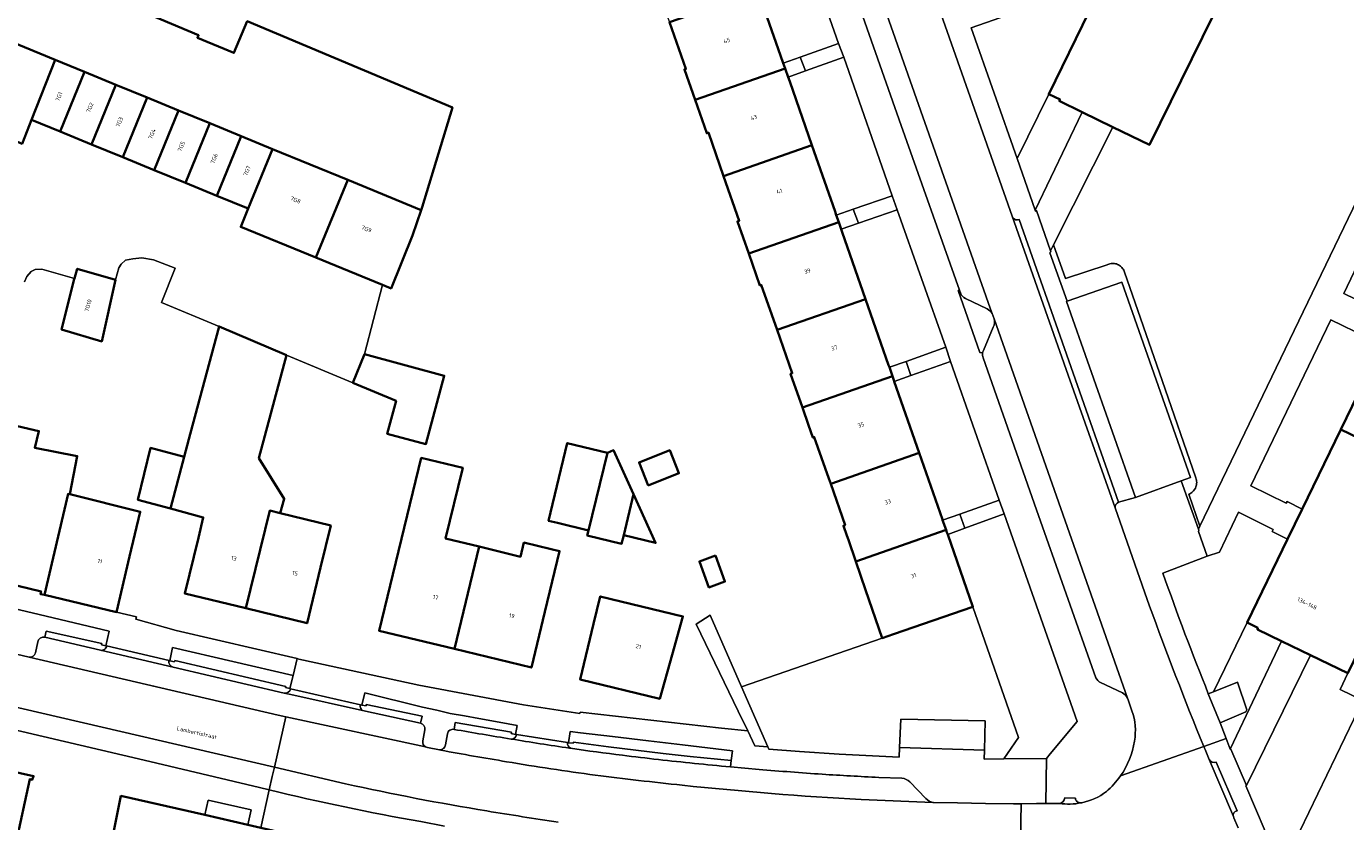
# Model space of a CAD drawing. Header units: metres. Extents: x 197700 to 204338, y 317132 to 325229.
# Tile 784 of 1056: x 203481 to 203596, y 319563 to 319632. Entities that reach past the tile are written whole.
import ezdxf
from ezdxf.enums import TextEntityAlignment as Align

# ---------------------------------------------------------------- set-up
doc = ezdxf.new("R2010")
doc.units = ezdxf.units.M
for name, color, linetype, lineweight in [('B-WE-GR-BEPLANTING_CULTUUR_BODEMBEDEKKER-GV', 90, 'Continuous', 18), ('B-WE-GR-BEPLANTING_CULTUUR_HEESTERS-GV', 90, 'Continuous', 18), ('B-WE-OG-BEBOUWING-GV', 7, 'Continuous', 35), ('B-WE-OG-BEBOUWING-T18', 10, 'Continuous', 18), ('B-WE-OG-TERREIN_CULTUURSCHEIDING-GV', 7, 'Continuous', 18), ('B-WE-OG-TERREIN_ERF-GV', 7, 'Continuous', 18), ('B-WE-OG-TOPOGRAFIE-T18', 10, 'Continuous', 18), ('B-WE-VH-VERHARDING_BEDRIJFSVLOERPLAAT-GV', 252, 'Continuous', 18), ('B-WE-VH-VERHARDING_BETONSTRAATSTEEN-GV', 252, 'Continuous', 18), ('B-WE-VH-VERHARDING_GESLOTEN-GV', 252, 'Continuous', 18), ('B-WE-VH-VERHARDING_OPEN-GV', 252, 'Continuous', 18), ('B-WE-VH-VERHARDING_STRAATBAKSTEEN-GV', 252, 'Continuous', 18), ('B-WE-VH-VERHARDING_TEGEL-GV', 252, 'Continuous', 18)]:
    doc.layers.add(name, color=color, linetype=linetype, lineweight=lineweight)
doc.styles.add('NLCS-ISO-M200-T18', font='NLCS-ISO.ttf', dxfattribs={"height": 0.36})

msp = doc.modelspace()

# ---------------------------------------------------------------- linework, layer by layer
at = {"layer": 'B-WE-GR-BEPLANTING_CULTUUR_BODEMBEDEKKER-GV'}
for points in [[(203563.685, 319581.39), (203556.736, 319578.994), (203555.742, 319578.65), (203543.433, 319574.395), (203544.157, 319572.738), (203545.729, 319569.142), (203545.825, 319568.947), (203548.521, 319568.719), (203551.98, 319568.484), (203557.228, 319568.237), (203557.265, 319569.088), (203557.372, 319571.552), (203564.753, 319571.416), (203564.693, 319568.845), (203564.675, 319568.073), (203566.38, 319568.086), (203567.68, 319569.946)], [(203590.694, 319578.389), (203588.579, 319579.407), (203588.618, 319579.541), (203587.683, 319580.023), (203584.739, 319573.961), (203586.838, 319574.807), (203587.67, 319572.362), (203587.569, 319572.192), (203585.329, 319571.235), (203585.852, 319569.875), (203586.121, 319569.173), (203586.2, 319568.936)]]:
    msp.add_lwpolyline(points, close=True, dxfattribs=at)
msp.add_lwpolyline([(203590.709, 319558.484), (203597.808, 319573.197), (203595.814, 319574.157), (203596.51, 319575.588), (203593.233, 319577.166), (203587.623, 319565.743), (203587.575, 319565.722), (203589.266, 319561.769)], dxfattribs=at)
at = {"layer": 'B-WE-GR-BEPLANTING_CULTUUR_HEESTERS-GV'}
for points in [[(203570.317, 319626.242), (203567.555, 319620.605), (203569.139, 319616.106), (203573.253, 319624.665), (203571.243, 319625.647), (203571.308, 319625.782)], [(203570.471, 319612.525), (203570.501, 319612.437), (203570.422, 319612.359), (203571.937, 319608.127), (203576.716, 319609.808), (203582.731, 319592.702), (203581.921, 319592.406), (203583.416, 319588.177), (203583.55, 319588.456), (203582.591, 319591.248), (203582.667, 319591.284), (203582.754, 319591.335), (203582.837, 319591.394), (203582.913, 319591.46), (203582.984, 319591.532), (203583.047, 319591.61), (203583.104, 319591.694), (203583.152, 319591.783), (203583.193, 319591.875), (203583.225, 319591.971), (203583.249, 319592.069), (203583.263, 319592.169), (203583.269, 319592.27), (203583.265, 319592.371), (203583.253, 319592.471), (203583.232, 319592.57), (203583.203, 319592.663), (203580.26, 319601.179), (203576.961, 319610.659), (203576.93, 319610.75), (203576.891, 319610.838), (203576.845, 319610.923), (203576.791, 319611.002), (203576.73, 319611.077), (203576.662, 319611.146), (203576.589, 319611.208), (203576.511, 319611.264), (203576.428, 319611.312), (203576.34, 319611.353), (203576.25, 319611.386), (203576.157, 319611.411), (203576.062, 319611.427), (203575.966, 319611.435), (203575.87, 319611.434), (203575.774, 319611.425), (203575.679, 319611.407), (203575.587, 319611.38), (203575.497, 319611.346), (203575.423, 319611.31), (203571.786, 319610.111), (203570.746, 319613.072)]]:
    msp.add_lwpolyline(points, close=True, dxfattribs=at)
for points in [[(203562.615, 319608.781), (203562.501, 319609.102), (203562.382, 319609.056), (203564.301, 319603.65), (203564.536, 319603.601)], [(203564.934, 319607.47), (203563.024, 319608.37)], [(203565.536, 319606.585), (203565.363, 319607.048)], [(203564.612, 319603.809), (203565.463, 319605.856)]]:
    msp.add_lwpolyline(points, dxfattribs=at)
for points in [[(203563.024, 319608.37, -0.1341602), (203562.615, 319608.781)], [(203565.363, 319607.048, 0.1303997), (203564.934, 319607.47)], [(203565.463, 319605.856, 0.1805093), (203565.536, 319606.585)], [(203564.536, 319603.601, -0.0771615), (203564.612, 319603.809)]]:
    msp.add_lwpolyline(points, format="xyb", dxfattribs=at)
at = {"layer": 'B-WE-OG-BEBOUWING-GV'}
for points in [[(203575.92, 319623.363), (203579.13, 319621.796), (203587.474, 319638.781), (203578.587, 319643.12), (203575.167, 319636.14), (203573.868, 319633.489), (203570.317, 319626.242), (203571.308, 319625.782), (203571.243, 319625.647), (203573.253, 319624.665)], [(203540.171, 319633.585), (203537.142, 319632.528), (203538.57, 319628.449), (203538.441, 319628.404), (203539.369, 319625.755), (203547.241, 319628.502), (203547.08, 319628.963), (203547.053, 319629.04), (203544.892, 319635.233)], [(203483.358, 319629.252), (203476.607, 319632.022), (203476.413, 319631.536), (203473.584, 319624.784), (203480.469, 319621.911), (203481.291, 319623.987)], [(203485.941, 319628.191), (203483.358, 319629.252), (203481.291, 319623.987), (203483.801, 319622.962)], [(203547.241, 319628.502), (203539.369, 319625.755), (203540.393, 319622.829), (203540.535, 319622.879), (203541.867, 319619.076), (203549.59, 319621.772), (203547.648, 319627.337), (203547.51, 319627.733)], [(203483.801, 319622.962), (203486.544, 319621.841), (203488.683, 319627.066), (203485.941, 319628.191)], [(203489.287, 319620.721), (203491.424, 319625.942), (203488.683, 319627.066), (203486.544, 319621.841)], [(203494.165, 319624.817), (203491.424, 319625.942), (203489.287, 319620.721), (203492.03, 319619.6)], [(203496.906, 319623.692), (203494.165, 319624.817), (203492.03, 319619.6), (203494.773, 319618.48)], [(203499.647, 319622.567), (203496.906, 319623.692), (203494.773, 319618.48), (203497.516, 319617.359)], [(203500.259, 319616.239), (203502.389, 319621.442), (203499.647, 319622.567), (203497.516, 319617.359)], [(203549.59, 319621.772), (203541.867, 319619.076), (203543.235, 319615.169), (203543.075, 319615.113), (203544.062, 319612.292), (203551.94, 319615.041), (203551.72, 319615.67), (203551.617, 319615.965)], [(203502.389, 319621.442), (203500.259, 319616.239), (203499.601, 319614.628), (203506.176, 319611.94), (203508.962, 319618.744)], [(203514.646, 319613.878), (203515.392, 319616.106), (203508.962, 319618.744), (203506.176, 319611.94), (203512.016, 319609.551), (203512.754, 319609.25)], [(203546.548, 319605.61), (203554.289, 319608.311), (203552.242, 319614.177), (203552.154, 319614.429), (203551.94, 319615.041), (203544.062, 319612.292), (203545.036, 319609.511), (203545.166, 319609.556)], [(203595.884, 319596.91), (203604.793, 319592.621), (203613.075, 319609.653), (203604.158, 319613.946), (203600.675, 319606.776), (203599.383, 319604.114)], [(203488.633, 319609.999), (203485.292, 319610.972), (203485.042, 319610.115), (203485.025, 319610.049), (203483.916, 319605.64), (203487.435, 319604.615)], [(203554.289, 319608.311), (203546.548, 319605.61), (203547.873, 319601.825), (203547.727, 319601.774), (203548.758, 319598.83), (203556.638, 319601.581), (203556.372, 319602.344), (203556.306, 319602.532)], [(203503.609, 319603.42), (203497.7, 319605.919), (203495.588, 319598.005), (203495.069, 319596.06), (203494.658, 319594.506), (203493.462, 319589.986), (203496.325, 319589.217), (203495.892, 319587.436), (203494.708, 319582.555), (203500.061, 319581.257), (203502.134, 319589.804), (203503.067, 319589.575), (203503.405, 319590.844), (203501.197, 319594.382)], [(203509.409, 319600.975), (203513.195, 319599.409), (203512.422, 319596.532), (203515.812, 319595.622), (203517.421, 319601.613), (203510.448, 319603.486)], [(203556.763, 319601.223), (203556.638, 319601.581), (203548.758, 319598.83), (203549.302, 319597.277), (203549.681, 319596.195), (203549.804, 319596.238), (203551.07, 319592.622), (203551.237, 319592.146), (203558.987, 319594.85), (203556.801, 319601.113)], [(203482.414, 319582.424), (203484.485, 319591.269), (203484.635, 319591.232), (203485.288, 319594.584), (203481.576, 319595.307), (203481.938, 319596.771), (203479.076, 319597.434), (203477.008, 319588.874), (203475.834, 319584.013), (203476.157, 319583.929), (203476.218, 319584.161), (203482.131, 319582.737), (203482.076, 319582.504)], [(203604.793, 319592.621), (203595.884, 319596.91), (203592.498, 319589.938), (203591.224, 319587.314), (203587.683, 319580.023), (203588.618, 319579.541), (203588.579, 319579.407), (203590.694, 319578.389), (203593.233, 319577.166), (203596.51, 319575.588)], [(203494.658, 319594.506), (203491.71, 319595.286), (203490.599, 319590.754), (203493.462, 319589.986)], [(203530.036, 319588.076), (203531.701, 319594.87), (203528.183, 319595.717), (203526.546, 319588.916), (203527.324, 319588.729)], [(203531.701, 319594.87), (203530.036, 319588.076), (203529.929, 319587.632), (203532.938, 319586.908), (203533.119, 319587.659), (203533.978, 319591.231), (203532.214, 319595.104)], [(203535.26, 319592.015), (203537.946, 319593.075), (203537.152, 319595.085), (203534.466, 319594.025)], [(203512.673, 319583.257), (203511.707, 319579.296), (203518.321, 319577.7), (203520.48, 319586.652), (203517.532, 319587.372), (203519.012, 319593.44), (203519.039, 319593.555), (203515.396, 319594.421)], [(203558.987, 319594.85), (203551.237, 319592.146), (203552.501, 319588.537), (203552.353, 319588.485), (203552.643, 319587.642), (203552.782, 319587.24), (203553.43, 319585.361), (203561.336, 319588.12), (203561.036, 319588.981), (203561.019, 319589.029)], [(203484.635, 319591.232), (203484.485, 319591.269), (203482.414, 319582.424), (203488.718, 319580.928), (203489.872, 319585.793), (203490.8, 319589.707)], [(203533.978, 319591.231), (203533.119, 319587.659), (203535.911, 319586.987)], [(203503.067, 319589.575), (203502.134, 319589.804), (203500.061, 319581.257), (203505.415, 319579.958), (203506.593, 319584.818), (203507.484, 319588.492)], [(203561.336, 319588.12), (203553.43, 319585.361), (203554.283, 319582.887), (203555.742, 319578.65), (203556.736, 319578.994), (203563.685, 319581.39), (203561.475, 319587.723), (203561.414, 319587.897)], [(203526.223, 319580.937), (203527.51, 319586.269), (203526.78, 319586.442), (203524.387, 319587.011), (203524.084, 319585.772), (203520.48, 319586.652), (203518.321, 319577.7), (203525.05, 319576.076)], [(203541.142, 319585.878), (203539.745, 319585.365), (203540.584, 319583.081), (203541.981, 319583.594)], [(203530.486, 319579.9), (203529.305, 319575.041), (203536.281, 319573.345), (203537.361, 319577.186), (203538.306, 319580.546), (203531.068, 319582.294)]]:
    msp.add_lwpolyline(points, close=True, dxfattribs=at)
for points in [[(203467.995, 319635.556), (203476.607, 319632.022), (203483.358, 319629.252), (203485.941, 319628.191), (203488.683, 319627.066), (203491.424, 319625.942), (203494.165, 319624.817), (203496.906, 319623.692), (203499.647, 319622.567), (203502.389, 319621.442), (203508.962, 319618.744), (203515.392, 319616.106), (203515.477, 319616.361), (203518.122, 319625.079), (203500.165, 319632.617), (203499.002, 319629.847), (203495.815, 319631.185), (203495.908, 319631.405), (203473.344, 319640.877)], [(203475.656, 319531.096), (203480.848, 319529.92), (203480.757, 319529.519), (203489.442, 319527.552), (203489.294, 319526.899), (203491.346, 319526.434), (203491.494, 319527.087), (203499.603, 319525.25), (203506.529, 319555.758), (203507.636, 319560.634), (203501.35, 319562.062), (203500.213, 319562.32), (203496.449, 319563.175), (203489.116, 319564.841), (203487.88, 319558.712), (203479.881, 319560.534), (203481.151, 319566.319), (203481.361, 319566.252), (203481.466, 319566.583), (203474.181, 319568.211)]]:
    msp.add_lwpolyline(points, dxfattribs=at)
at = {"layer": 'B-WE-OG-TERREIN_CULTUURSCHEIDING-GV'}
for points in [[(203537.142, 319632.528), (203540.171, 319633.585), (203544.892, 319635.233), (203547.053, 319629.04), (203547.08, 319628.963), (203548.569, 319629.487), (203551.914, 319630.663), (203549.049, 319638.85), (203548.957, 319638.829), (203548.672, 319639.73), (203543.928, 319638.025), (203536.072, 319635.279)], [(203573.868, 319633.489), (203572.514, 319634.148), (203572.597, 319634.318), (203569.394, 319635.878), (203568.356, 319633.598), (203567.381, 319633.397), (203563.534, 319632.035), (203567.555, 319620.605), (203570.317, 319626.242)], [(203547.648, 319627.337), (203549.59, 319621.772), (203551.617, 319615.965), (203551.72, 319615.67), (203553.2, 319616.178), (203556.626, 319617.355), (203552.378, 319629.469), (203549.04, 319628.279), (203547.51, 319627.733)], [(203619.952, 319581.709), (203628.788, 319599.689), (203621.342, 319619.521), (203622.379, 319619.911), (203626.57, 319621.485), (203624.483, 319627.001), (203620.764, 319625.466), (203613.075, 319609.653), (203604.793, 319592.621), (203596.51, 319575.588), (203595.814, 319574.157), (203597.808, 319573.197), (203608.756, 319595.887), (203622.525, 319589.175), (203619.088, 319582.143)], [(203600.675, 319606.776), (203604.158, 319613.946), (203607.568, 319620.968), (203606.238, 319621.619), (203606.328, 319621.802), (203603.13, 319623.409), (203596.142, 319608.802), (203599.27, 319607.299), (203599.364, 319607.491)], [(203552.242, 319614.177), (203554.289, 319608.311), (203556.306, 319602.532), (203556.372, 319602.344), (203557.828, 319602.861), (203561.302, 319604.094), (203557.056, 319616.133), (203553.667, 319614.955), (203552.154, 319614.429)], [(203595.884, 319596.91), (203599.383, 319604.114), (203598.045, 319604.792), (203598.138, 319604.982), (203595.023, 319606.486), (203588.01, 319591.964), (203591.104, 319590.467), (203591.178, 319590.617), (203592.498, 319589.938)], [(203556.801, 319601.113), (203558.987, 319594.85), (203561.019, 319589.029), (203561.036, 319588.981), (203562.525, 319589.509), (203565.973, 319590.732), (203561.737, 319602.85), (203558.264, 319601.628)], [(203561.475, 319587.723), (203563.685, 319581.39), (203567.68, 319569.946), (203566.38, 319568.086), (203570.116, 319568.114), (203570.456, 319568.519), (203572.822, 319571.348), (203566.407, 319589.53), (203562.982, 319588.275)], [(203503.899, 319574.232), (203504.18, 319575.381), (203493.642, 319577.826), (203493.397, 319576.661), (203493.796, 319576.569), (203493.823, 319576.692), (203503.544, 319574.412), (203503.518, 319574.32)], [(203542.534, 319567.94), (203542.649, 319568.785), (203538.273, 319569.32), (203535.295, 319569.669), (203532.131, 319570.044), (203529.342, 319570.364), (203528.448, 319570.482), (203528.291, 319569.494), (203528.697, 319569.445), (203528.723, 319569.549), (203531.79, 319569.137), (203534.178, 319568.833), (203536.575, 319568.555), (203538.944, 319568.298), (203541.335, 319568.05)]]:
    msp.add_lwpolyline(points, close=True, dxfattribs=at)
for points in [[(203587.474, 319638.781), (203579.13, 319621.796), (203575.92, 319623.363), (203570.746, 319613.072), (203571.786, 319610.111), (203575.423, 319611.31), (203575.497, 319611.346), (203575.587, 319611.38), (203575.679, 319611.407), (203575.774, 319611.425), (203575.87, 319611.434), (203575.966, 319611.435), (203576.062, 319611.427), (203576.157, 319611.411), (203576.25, 319611.386), (203576.34, 319611.353), (203576.428, 319611.312), (203576.511, 319611.264), (203576.589, 319611.208), (203576.662, 319611.146), (203576.73, 319611.077), (203576.791, 319611.002), (203576.845, 319610.923), (203576.891, 319610.838), (203576.93, 319610.75), (203576.961, 319610.659), (203580.26, 319601.179), (203583.203, 319592.663), (203583.232, 319592.57), (203583.253, 319592.471), (203583.265, 319592.371), (203583.269, 319592.27), (203583.263, 319592.169), (203583.249, 319592.069), (203583.225, 319591.971), (203583.193, 319591.875), (203583.152, 319591.783), (203583.104, 319591.694), (203583.047, 319591.61), (203582.984, 319591.532), (203582.913, 319591.46), (203582.837, 319591.394), (203582.754, 319591.335), (203582.667, 319591.284), (203582.591, 319591.248), (203583.55, 319588.456), (203604.413, 319631.699)], [(203618.564, 319578.898), (203619.952, 319581.709), (203619.088, 319582.143), (203622.525, 319589.175), (203608.756, 319595.887), (203597.808, 319573.197), (203590.709, 319558.484)], [(203591.224, 319587.314), (203589.873, 319587.978), (203589.96, 319588.154), (203586.918, 319589.665), (203585.264, 319586.163), (203584.191, 319585.826), (203580.313, 319584.336)], [(203584.289, 319573.78), (203584.739, 319573.961), (203587.683, 319580.023), (203591.224, 319587.314)], [(203482.44, 319578.721), (203482.445, 319578.72), (203482.571, 319579.272), (203487.441, 319578.167), (203487.417, 319578.058), (203487.795, 319577.983), (203488.095, 319579.249), (203474.697, 319582.427), (203474.405, 319581.118)], [(203481.628, 319577.352), (203481.835, 319578.328)], [(203479.99, 319577.233), (203481.09, 319576.977)], [(203518.269, 319570.662), (203518.276, 319570.661), (203518.384, 319571.278), (203523.286, 319570.434), (203523.257, 319570.311), (203523.646, 319570.226), (203523.8, 319571.017), (203522.209, 319571.296), (203520.433, 319571.629), (203519.183, 319571.854), (203517.93, 319572.054), (203516.778, 319572.34), (203515.513, 319572.616), (203510.454, 319573.872), (203510.189, 319572.798), (203510.574, 319572.728), (203510.592, 319572.831), (203515.469, 319571.807), (203515.329, 319571.202)], [(203515.717, 319570.637), (203515.548, 319569.651)], [(203517.519, 319569.31), (203517.694, 319570.273)], [(203515.769, 319569.127), (203515.96, 319569.086), (203516.989, 319568.873)]]:
    msp.add_lwpolyline(points, dxfattribs=at)
for points in [[(203580.313, 319584.336, 0.0108327), (203584.289, 319573.78)], [(203481.835, 319578.328, -0.4118286), (203482.44, 319578.721)], [(203481.09, 319576.977, 0.3642693), (203481.628, 319577.352)], [(203515.329, 319571.202, -0.4007465), (203515.717, 319570.637)], [(203515.548, 319569.651, 0.299471), (203515.769, 319569.127)], [(203517.694, 319570.273, -0.4287174), (203518.269, 319570.662)], [(203516.989, 319568.873, 0.3985358), (203517.519, 319569.31)]]:
    msp.add_lwpolyline(points, format="xyb", dxfattribs=at)
at = {"layer": 'B-WE-OG-TERREIN_ERF-GV'}
for points in [[(203473.344, 319640.877), (203495.908, 319631.405), (203495.815, 319631.185), (203499.002, 319629.847), (203500.165, 319632.617), (203518.122, 319625.079), (203515.477, 319616.361), (203515.392, 319616.106), (203514.646, 319613.878), (203512.754, 319609.25), (203512.016, 319609.551), (203510.448, 319603.486), (203517.421, 319601.613), (203515.812, 319595.622), (203512.422, 319596.532), (203513.195, 319599.409), (203509.409, 319600.975), (203503.609, 319603.42), (203501.197, 319594.382), (203503.405, 319590.844), (203503.067, 319589.575), (203507.484, 319588.492), (203506.593, 319584.818), (203505.415, 319579.958), (203500.061, 319581.257), (203494.708, 319582.555), (203495.892, 319587.436), (203496.325, 319589.217), (203493.462, 319589.986), (203490.599, 319590.754), (203491.71, 319595.286), (203494.658, 319594.506), (203495.069, 319596.06), (203495.588, 319598.005), (203497.7, 319605.919), (203492.681, 319608.028), (203493.85, 319611.03), (203491.955, 319611.735), (203490.95, 319611.922), (203490.149, 319611.848), (203489.506, 319611.711), (203489.141, 319611.361), (203488.933, 319611.052), (203488.633, 319609.999), (203487.435, 319604.615), (203483.916, 319605.64), (203485.025, 319610.049), (203485.042, 319610.115), (203482.204, 319610.942), (203481.617, 319610.915), (203481.266, 319610.727), (203480.872, 319610.301), (203480.675, 319609.815)], [(203479.076, 319597.434), (203481.938, 319596.771), (203481.576, 319595.307), (203485.288, 319594.584), (203484.635, 319591.232), (203490.8, 319589.707), (203489.872, 319585.793), (203488.718, 319580.928), (203490.477, 319580.511), (203490.417, 319580.294), (203493.949, 319579.331), (203504.54, 319576.855), (203504.701, 319576.817), (203505.082, 319576.728), (203515.187, 319574.547), (203524.354, 319572.809), (203529.289, 319572.054), (203529.309, 319572.162), (203541.666, 319570.783), (203543.971, 319570.537), (203543.147, 319572.245), (203539.464, 319579.879), (203540.691, 319580.666), (203543.433, 319574.395), (203555.742, 319578.65), (203554.283, 319582.887), (203553.43, 319585.361), (203552.782, 319587.24), (203552.643, 319587.642), (203552.353, 319588.485), (203552.501, 319588.537), (203551.237, 319592.146), (203551.07, 319592.622), (203549.804, 319596.238), (203549.681, 319596.195), (203549.302, 319597.277), (203548.758, 319598.83), (203547.727, 319601.774), (203547.873, 319601.825), (203546.548, 319605.61), (203545.166, 319609.556), (203545.036, 319609.511), (203544.062, 319612.292), (203543.075, 319615.113), (203543.235, 319615.169), (203541.867, 319619.076), (203540.535, 319622.879), (203540.393, 319622.829), (203539.369, 319625.755), (203538.441, 319628.404), (203538.57, 319628.449), (203537.142, 319632.528)]]:
    msp.add_lwpolyline(points, dxfattribs=at)
for points in [[(203526.546, 319588.916), (203528.183, 319595.717), (203531.701, 319594.87), (203532.214, 319595.104), (203533.978, 319591.231), (203535.911, 319586.987), (203533.119, 319587.659), (203532.938, 319586.908), (203529.929, 319587.632), (203530.036, 319588.076), (203527.324, 319588.729)], [(203537.946, 319593.075), (203535.26, 319592.015), (203534.466, 319594.025), (203537.152, 319595.085)], [(203518.321, 319577.7), (203511.707, 319579.296), (203512.673, 319583.257), (203515.396, 319594.421), (203519.039, 319593.555), (203519.012, 319593.44), (203517.532, 319587.372), (203520.48, 319586.652), (203524.084, 319585.772), (203524.387, 319587.011), (203526.78, 319586.442), (203527.51, 319586.269), (203526.223, 319580.937), (203525.05, 319576.076)], [(203541.142, 319585.878), (203541.981, 319583.594), (203540.584, 319583.081), (203539.745, 319585.365)], [(203537.361, 319577.186), (203536.281, 319573.345), (203529.305, 319575.041), (203530.486, 319579.9), (203531.068, 319582.294), (203538.306, 319580.546)], [(203500.213, 319562.32), (203500.508, 319563.617), (203496.744, 319564.472), (203496.449, 319563.175)]]:
    msp.add_lwpolyline(points, close=True, dxfattribs=at)
at = {"layer": 'B-WE-VH-VERHARDING_BEDRIJFSVLOERPLAAT-GV'}
for points in [[(203547.08, 319628.963), (203547.241, 319628.502), (203547.51, 319627.733), (203549.04, 319628.279), (203548.569, 319629.487)], [(203551.94, 319615.041), (203552.154, 319614.429), (203553.667, 319614.955), (203553.2, 319616.178), (203551.72, 319615.67)], [(203556.638, 319601.581), (203556.763, 319601.223), (203556.801, 319601.113), (203558.264, 319601.628), (203557.828, 319602.861), (203556.372, 319602.344)], [(203561.336, 319588.12), (203561.414, 319587.897), (203561.475, 319587.723), (203562.982, 319588.275), (203562.525, 319589.509), (203561.036, 319588.981)]]:
    msp.add_lwpolyline(points, close=True, dxfattribs=at)
at = {"layer": 'B-WE-VH-VERHARDING_BETONSTRAATSTEEN-GV'}
for points in [[(203565.363, 319607.048), (203565.183, 319607.529), (203553.747, 319640.044)], [(203553.747, 319640.044), (203565.183, 319607.529), (203565.363, 319607.048), (203565.536, 319606.585)], [(203553.658, 319639.444), (203553.099, 319638.231), (203553.003, 319637.969), (203552.776, 319637.422), (203552.736, 319637.266), (203552.685, 319637.065), (203552.739, 319636.788), (203557.41, 319623.496), (203562.501, 319609.102)], [(203579.15, 319581.458), (203576.121, 319590.052), (203572.017, 319601.654), (203567.127, 319615.559), (203559.42, 319637.47)], [(203567.183, 319615.447), (203567.127, 319615.559), (203572.017, 319601.654), (203576.121, 319590.052)], [(203576.44, 319590.546), (203567.731, 319615.269)], [(203562.501, 319609.102), (203562.615, 319608.781)], [(203563.024, 319608.37), (203564.934, 319607.47)], [(203577.222, 319573.393), (203565.536, 319606.585)], [(203565.536, 319606.585), (203577.222, 319573.393), (203577.27, 319573.258), (203577.602, 319572.298)], [(203565.463, 319605.856), (203564.612, 319603.809)], [(203564.575, 319603.175), (203569.246, 319589.883), (203574.451, 319575.168)], [(203574.86, 319574.757), (203576.77, 319573.857)], [(203576.599, 319566.588), (203583.885, 319569.176)], [(203583.885, 319569.176), (203576.599, 319566.588)], [(203586.892, 319562.056), (203586.529, 319562.922), (203586.48, 319563.036), (203584.355, 319568.034)], [(203584.355, 319568.034), (203586.48, 319563.036)], [(203586.805, 319563.55), (203584.976, 319567.799)], [(203571.246, 319564.188), (203570.054, 319564.176), (203569.252, 319564.168), (203567.908, 319564.164), (203567.832, 319559.488)], [(203573.218, 319564.253), (203573.165, 319564.242)]]:
    msp.add_lwpolyline(points, dxfattribs=at)
for points in [[(203570.746, 319613.072), (203575.92, 319623.363), (203573.253, 319624.665), (203569.139, 319616.106), (203569.174, 319616.005), (203569.255, 319616.065), (203570.471, 319612.525)], [(203581.921, 319592.406), (203582.731, 319592.702), (203576.716, 319609.808), (203571.937, 319608.127), (203571.878, 319608.106), (203577.926, 319590.947)], [(203584.739, 319573.961), (203584.289, 319573.78), (203585.329, 319571.235), (203587.569, 319572.192), (203587.67, 319572.362), (203586.838, 319574.807)]]:
    msp.add_lwpolyline(points, close=True, dxfattribs=at)
for points in [[(203567.731, 319615.269, -0.3633823), (203567.183, 319615.447)], [(203562.615, 319608.781, 0.1341602), (203563.024, 319608.37)], [(203564.934, 319607.47, -0.1303997), (203565.363, 319607.048)], [(203565.536, 319606.585, -0.1805093), (203565.463, 319605.856)], [(203564.536, 319603.601, 0.1479369), (203564.575, 319603.175)], [(203564.612, 319603.809, 0.0771615), (203564.536, 319603.601)], [(203576.121, 319590.052, -0.3147), (203576.44, 319590.546)], [(203583.885, 319569.176, -0.0102269), (203579.15, 319581.458)], [(203574.451, 319575.168, 0.1341456), (203574.86, 319574.757)], [(203576.77, 319573.857, -0.1419859), (203577.222, 319573.393)], [(203577.602, 319572.298, -0.1285907), (203577.825, 319569.644)], [(203577.825, 319569.644, -0.1142561), (203576.599, 319566.588)], [(203584.355, 319568.034, -0.0008813), (203583.885, 319569.176)], [(203584.976, 319567.799, -0.3911982), (203584.355, 319568.034)], [(203576.599, 319566.588, -0.0631407), (203575.362, 319565.223)], [(203575.362, 319565.223, -0.1118383), (203573.218, 319564.253)], [(203573.165, 319564.242, -0.0874624), (203571.246, 319564.188)], [(203586.48, 319563.036, -0.420098), (203586.805, 319563.55)]]:
    msp.add_lwpolyline(points, format="xyb", dxfattribs=at)
at = {"layer": 'B-WE-VH-VERHARDING_GESLOTEN-GV'}
msp.add_lwpolyline([(203480.675, 319609.815), (203480.872, 319610.301), (203481.266, 319610.727), (203481.617, 319610.915), (203482.204, 319610.942), (203485.042, 319610.115), (203485.292, 319610.972), (203488.633, 319609.999), (203488.933, 319611.052), (203489.141, 319611.361), (203489.506, 319611.711), (203490.149, 319611.848), (203490.95, 319611.922), (203491.955, 319611.735), (203493.85, 319611.03), (203492.681, 319608.028), (203497.7, 319605.919), (203503.609, 319603.42), (203509.409, 319600.975), (203510.448, 319603.486), (203512.016, 319609.551), (203506.176, 319611.94), (203499.601, 319614.628), (203500.259, 319616.239), (203497.516, 319617.359), (203494.773, 319618.48), (203492.03, 319619.6), (203489.287, 319620.721), (203486.544, 319621.841), (203483.801, 319622.962), (203481.291, 319623.987), (203480.469, 319621.911)], dxfattribs=at)
at = {"layer": 'B-WE-VH-VERHARDING_OPEN-GV'}
for points in [[(203544.157, 319572.738), (203543.433, 319574.395), (203540.691, 319580.666), (203539.464, 319579.879), (203543.147, 319572.245), (203543.971, 319570.537), (203544.585, 319569.217), (203545.729, 319569.142)], [(203590.694, 319578.389), (203586.2, 319568.936), (203586.256, 319568.922), (203587.623, 319565.743), (203593.233, 319577.166)]]:
    msp.add_lwpolyline(points, close=True, dxfattribs=at)
at = {"layer": 'B-WE-VH-VERHARDING_STRAATBAKSTEEN-GV'}
msp.add_lwpolyline([(203502.552, 319567.354), (203503.55, 319571.75), (203502.869, 319571.896), (203481.09, 319576.977), (203479.99, 319577.233), (203455.472, 319582.953), (203453.291, 319583.462), (203425.141, 319590.029), (203422.285, 319590.713), (203421.342, 319586.207), (203421.465, 319586.178)], close=True, dxfattribs=at)
for points in [[(203502.103, 319565.376), (203502.367, 319566.539), (203502.552, 319567.354), (203421.465, 319586.178)], [(203423.722, 319583.682), (203423.763, 319583.669), (203429.015, 319582.464), (203432.6, 319581.638), (203437.421, 319580.524), (203438.622, 319580.246), (203443.883, 319579.023), (203449.147, 319577.794), (203450.349, 319577.513), (203455.6, 319576.28), (203460.852, 319575.041), (203462.052, 319574.758), (203465.39, 319573.967), (203475.559, 319571.611), (203478.575, 319570.912), (203491.152, 319567.968), (203501.244, 319565.588), (203502.103, 319565.376)], [(203474.697, 319582.427), (203488.095, 319579.249), (203487.795, 319577.983), (203487.866, 319577.969), (203493.328, 319576.702), (203493.322, 319576.678), (203493.397, 319576.661), (203493.642, 319577.826), (203504.18, 319575.381), (203504.54, 319576.855), (203493.949, 319579.331), (203490.417, 319580.294), (203490.477, 319580.511), (203488.718, 319580.928), (203482.414, 319582.424), (203482.076, 319582.504), (203482.131, 319582.737), (203476.218, 319584.161)], [(203481.835, 319578.328), (203481.628, 319577.352)], [(203503.995, 319573.707), (203503.398, 319573.839), (203493.675, 319576.109), (203487.315, 319577.584), (203482.445, 319578.72), (203482.44, 319578.721)], [(203493.322, 319576.678), (203493.328, 319576.702), (203487.866, 319577.969)], [(203481.09, 319576.977), (203502.869, 319571.896), (203503.55, 319571.75), (203515.769, 319569.127)], [(203487.315, 319577.584), (203493.675, 319576.109)], [(203560.18, 319564.273), (203560.247, 319564.27), (203562.341, 319564.226), (203564.78, 319564.185), (203567.25, 319564.162), (203567.908, 319564.164), (203569.252, 319564.168), (203570.054, 319564.176), (203570.116, 319568.114), (203566.38, 319568.086), (203564.675, 319568.073), (203564.693, 319568.845), (203557.265, 319569.088), (203557.228, 319568.237), (203551.98, 319568.484), (203548.521, 319568.719), (203545.825, 319568.947), (203545.729, 319569.142), (203544.585, 319569.217), (203543.971, 319570.537), (203541.666, 319570.783), (203529.309, 319572.162), (203529.289, 319572.054), (203524.354, 319572.809), (203515.187, 319574.547), (203505.082, 319576.728), (203504.701, 319576.817), (203504.54, 319576.855), (203504.18, 319575.381), (203503.899, 319574.232), (203503.967, 319574.216), (203510.071, 319572.819), (203510.189, 319572.798), (203510.454, 319573.872), (203515.513, 319572.616), (203516.778, 319572.34), (203517.93, 319572.054), (203519.183, 319571.854), (203520.433, 319571.629), (203522.209, 319571.296), (203523.8, 319571.017), (203523.646, 319570.226), (203523.751, 319570.203), (203528.209, 319569.504), (203528.291, 319569.494), (203528.448, 319570.482), (203529.342, 319570.364), (203532.131, 319570.044), (203535.295, 319569.669), (203538.273, 319569.32), (203542.649, 319568.785), (203542.534, 319567.94), (203542.459, 319567.383)], [(203510.071, 319572.819), (203503.967, 319574.216)], [(203503.398, 319573.839), (203503.995, 319573.707), (203510.27, 319572.32)], [(203515.329, 319571.202), (203510.27, 319572.32), (203503.995, 319573.707)], [(203465.185, 319570.338), (203467.453, 319569.802), (203474.181, 319568.211), (203481.466, 319566.583), (203481.361, 319566.252), (203481.151, 319566.319), (203479.881, 319560.534), (203487.88, 319558.712), (203489.116, 319564.841), (203496.449, 319563.175), (203496.744, 319564.472), (203500.508, 319563.617), (203500.213, 319562.32), (203501.35, 319562.062), (203502.103, 319565.376), (203501.244, 319565.588), (203491.152, 319567.968), (203478.575, 319570.912), (203475.559, 319571.611)], [(203503.55, 319571.75), (203502.552, 319567.354), (203508.783, 319565.907)], [(203517.112, 319568.848), (203516.989, 319568.873), (203515.96, 319569.086), (203515.769, 319569.127), (203503.55, 319571.75)], [(203515.548, 319569.651), (203515.717, 319570.637)], [(203517.694, 319570.273), (203517.519, 319569.31)], [(203518.276, 319570.661), (203518.269, 319570.662)], [(203528.209, 319569.504), (203523.751, 319570.203)], [(203516.989, 319568.873), (203517.112, 319568.848)], [(203528.379, 319569.021), (203528.461, 319569.009)], [(203528.461, 319569.009), (203528.379, 319569.021)], [(203508.783, 319565.907), (203502.552, 319567.354), (203502.367, 319566.539)], [(203544.965, 319567.163), (203543.713, 319567.27), (203542.459, 319567.383)], [(203542.459, 319567.383), (203543.713, 319567.27), (203544.965, 319567.163)], [(203502.367, 319566.539), (203502.103, 319565.376)], [(203557.477, 319566.383), (203555.448, 319566.469)], [(203555.448, 319566.469), (203557.477, 319566.383)], [(203502.103, 319565.376), (203501.35, 319562.062), (203507.636, 319560.634)], [(203559.578, 319564.622), (203558.169, 319566.062)], [(203558.169, 319566.062), (203559.578, 319564.622)], [(203553.906, 319564.52), (203560.18, 319564.273)], [(203567.832, 319559.488), (203567.908, 319564.164), (203567.25, 319564.162), (203564.78, 319564.185), (203562.341, 319564.226), (203560.247, 319564.27), (203560.18, 319564.273), (203553.906, 319564.52)], [(203572.653, 319564.653), (203571.743, 319564.663)], [(203517.434, 319562.202), (203515.35, 319562.596)], [(203515.35, 319562.596), (203517.434, 319562.202)]]:
    msp.add_lwpolyline(points, dxfattribs=at)
for points in [[(203482.44, 319578.721, 0.4118286), (203481.835, 319578.328)], [(203487.866, 319577.969, -0.4337599), (203487.315, 319577.584)], [(203481.628, 319577.352, -0.3642693), (203481.09, 319576.977)], [(203493.675, 319576.109, -0.4047732), (203493.322, 319576.678)], [(203503.967, 319574.216, -0.3750686), (203503.398, 319573.839)], [(203510.27, 319572.32, -0.30247), (203510.071, 319572.819)], [(203515.717, 319570.637, 0.4007465), (203515.329, 319571.202)], [(203515.769, 319569.127, -0.299471), (203515.548, 319569.651)], [(203518.269, 319570.662, 0.4287174), (203517.694, 319570.273)], [(203523.26, 319569.822, -0.0029924), (203518.276, 319570.661)], [(203523.751, 319570.203, -0.3912069), (203523.26, 319569.822)], [(203523.26, 319569.822, 0.0030094), (203528.379, 319569.021)], [(203528.379, 319569.021, -0.0030094), (203523.26, 319569.822)], [(203517.519, 319569.31, -0.3985358), (203516.989, 319568.873)], [(203517.112, 319568.848, 0.0052033), (203522.869, 319567.838)], [(203522.869, 319567.838, -0.0052033), (203517.112, 319568.848)], [(203528.461, 319569.009, -0.3116826), (203528.209, 319569.504)], [(203533.007, 319568.402, -0.0047694), (203528.461, 319569.009)], [(203539.312, 319567.69, -0.0060395), (203533.007, 319568.402)], [(203522.869, 319567.838, 0.0087757), (203530.63, 319566.666)], [(203530.63, 319566.666, -0.0087757), (203522.869, 319567.838)], [(203542.459, 319567.383, -0.0027408), (203539.312, 319567.69)], [(203530.63, 319566.666, 0.0057998), (203538.234, 319565.782)], [(203538.234, 319565.782, -0.0057998), (203530.63, 319566.666)], [(203550.499, 319566.741, -0.0043392), (203544.965, 319567.163)], [(203544.965, 319567.163, 0.0043392), (203550.499, 319566.741)], [(203555.448, 319566.469, -0.0052488), (203550.499, 319566.741)], [(203550.499, 319566.741, 0.0052488), (203555.448, 319566.469)], [(203558.169, 319566.062, 0.1995016), (203557.477, 319566.383)], [(203557.477, 319566.383, -0.1995016), (203558.169, 319566.062)], [(203515.35, 319562.596, -0.0163613), (203502.103, 319565.376)], [(203502.103, 319565.376, 0.0163613), (203515.35, 319562.596)], [(203521.138, 319563.528, -0.0143099), (203508.783, 319565.907)], [(203508.783, 319565.907, 0.0143099), (203521.138, 319563.528)], [(203538.234, 319565.782, 0.0125279), (203553.906, 319564.52)], [(203553.906, 319564.52, -0.0125279), (203538.234, 319565.782)], [(203560.18, 319564.273, -0.1737902), (203559.578, 319564.622)], [(203559.578, 319564.622, 0.1737902), (203560.18, 319564.273)], [(203571.743, 319564.663, -0.3291047), (203571.246, 319564.188)], [(203571.246, 319564.188, 0.0874624), (203573.165, 319564.242)], [(203573.165, 319564.242, -0.4298356), (203572.653, 319564.653)], [(203527.388, 319562.561, -0.0056141), (203521.138, 319563.528)], [(203521.138, 319563.528, 0.0056141), (203527.388, 319562.561)]]:
    msp.add_lwpolyline(points, format="xyb", dxfattribs=at)
at = {"layer": 'B-WE-VH-VERHARDING_TEGEL-GV'}
for points in [[(203564.536, 319603.601), (203564.301, 319603.65), (203562.382, 319609.056), (203562.501, 319609.102), (203557.41, 319623.496), (203552.739, 319636.788), (203552.685, 319637.065), (203552.736, 319637.266), (203552.447, 319637.358), (203550.591, 319642.665), (203550.715, 319642.833)], [(203549.049, 319638.85), (203551.914, 319630.663), (203552.378, 319629.469), (203556.626, 319617.355), (203557.056, 319616.133)], [(203559.42, 319637.47), (203567.127, 319615.559), (203567.183, 319615.447)], [(203567.731, 319615.269), (203576.44, 319590.546), (203577.926, 319590.947), (203571.878, 319608.106), (203571.937, 319608.127), (203570.422, 319612.359), (203570.501, 319612.437), (203570.471, 319612.525), (203569.255, 319616.065), (203569.174, 319616.005), (203569.139, 319616.106), (203567.555, 319620.605), (203563.534, 319632.035), (203567.381, 319633.397)], [(203604.413, 319631.699), (203583.55, 319588.456), (203583.416, 319588.177), (203583.445, 319588.094), (203583.428, 319587.976), (203584.191, 319585.826), (203585.264, 319586.163), (203586.918, 319589.665), (203589.96, 319588.154), (203589.873, 319587.978), (203591.224, 319587.314), (203592.498, 319589.938), (203591.178, 319590.617), (203591.104, 319590.467), (203588.01, 319591.964), (203595.023, 319606.486), (203598.138, 319604.982)], [(203599.27, 319607.299), (203596.142, 319608.802), (203603.13, 319623.409)], [(203557.056, 319616.133), (203561.302, 319604.094), (203561.737, 319602.85), (203565.973, 319590.732), (203566.407, 319589.53), (203572.822, 319571.348), (203570.456, 319568.519), (203570.116, 319568.114), (203570.054, 319564.176), (203571.246, 319564.188)], [(203574.451, 319575.168), (203569.246, 319589.883), (203564.575, 319603.175)], [(203580.313, 319584.336), (203584.191, 319585.826), (203583.428, 319587.976), (203583.445, 319588.094), (203583.416, 319588.177), (203581.921, 319592.406), (203577.926, 319590.947), (203576.44, 319590.546)], [(203576.121, 319590.052), (203579.15, 319581.458)], [(203487.795, 319577.983), (203487.417, 319578.058), (203487.441, 319578.167), (203482.571, 319579.272), (203482.445, 319578.72), (203487.315, 319577.584)], [(203487.866, 319577.969), (203487.795, 319577.983)], [(203503.967, 319574.216), (203503.899, 319574.232), (203503.518, 319574.32), (203503.544, 319574.412), (203493.823, 319576.692), (203493.796, 319576.569), (203493.397, 319576.661), (203493.322, 319576.678)], [(203493.675, 319576.109), (203503.398, 319573.839)], [(203576.77, 319573.857), (203574.86, 319574.757)], [(203577.602, 319572.298), (203577.27, 319573.258), (203577.222, 319573.393)], [(203583.885, 319569.176), (203585.852, 319569.875), (203585.329, 319571.235), (203584.289, 319573.78)], [(203510.189, 319572.798), (203510.071, 319572.819)], [(203510.27, 319572.32), (203515.329, 319571.202), (203515.469, 319571.807), (203510.592, 319572.831), (203510.574, 319572.728), (203510.189, 319572.798)], [(203523.751, 319570.203), (203523.646, 319570.226), (203523.257, 319570.311), (203523.286, 319570.434), (203518.384, 319571.278), (203518.276, 319570.661)], [(203542.459, 319567.383), (203542.534, 319567.94), (203541.335, 319568.05), (203538.944, 319568.298), (203536.575, 319568.555), (203534.178, 319568.833), (203531.79, 319569.137), (203528.723, 319569.549), (203528.697, 319569.445), (203528.291, 319569.494)], [(203589.266, 319561.769), (203587.575, 319565.722), (203587.623, 319565.743), (203586.256, 319568.922), (203586.2, 319568.936), (203586.121, 319569.173), (203585.852, 319569.875), (203583.885, 319569.176)], [(203528.291, 319569.494), (203528.209, 319569.504)], [(203584.976, 319567.799), (203586.805, 319563.55)], [(203571.743, 319564.663), (203572.653, 319564.653)], [(203573.165, 319564.242), (203573.218, 319564.253)], [(203586.48, 319563.036), (203586.529, 319562.922), (203586.892, 319562.056)]]:
    msp.add_lwpolyline(points, dxfattribs=at)
for points in [[(203548.569, 319629.487), (203549.04, 319628.279), (203552.378, 319629.469), (203551.914, 319630.663)], [(203553.2, 319616.178), (203553.667, 319614.955), (203557.056, 319616.133), (203556.626, 319617.355)], [(203558.264, 319601.628), (203561.737, 319602.85), (203561.302, 319604.094), (203557.828, 319602.861)], [(203562.525, 319589.509), (203562.982, 319588.275), (203566.407, 319589.53), (203565.973, 319590.732)], [(203557.265, 319569.088), (203564.693, 319568.845), (203564.753, 319571.416), (203557.372, 319571.552)]]:
    msp.add_lwpolyline(points, close=True, dxfattribs=at)
for points in [[(203567.183, 319615.447, 0.3633823), (203567.731, 319615.269)], [(203564.575, 319603.175, -0.1479369), (203564.536, 319603.601)], [(203576.44, 319590.546, 0.3147), (203576.121, 319590.052)], [(203584.289, 319573.78, -0.0108327), (203580.313, 319584.336)], [(203579.15, 319581.458, 0.0102269), (203583.885, 319569.176)], [(203487.315, 319577.584, 0.4337599), (203487.866, 319577.969)], [(203493.322, 319576.678, 0.4047732), (203493.675, 319576.109)], [(203503.398, 319573.839, 0.3750686), (203503.967, 319574.216)], [(203574.86, 319574.757, -0.1341456), (203574.451, 319575.168)], [(203577.222, 319573.393, 0.1419859), (203576.77, 319573.857)], [(203510.071, 319572.819, 0.30247), (203510.27, 319572.32)], [(203577.825, 319569.644, 0.1285907), (203577.602, 319572.298)], [(203518.276, 319570.661, 0.0029924), (203523.26, 319569.822)], [(203523.26, 319569.822, 0.3912069), (203523.751, 319570.203)], [(203576.599, 319566.588, 0.1142561), (203577.825, 319569.644)], [(203528.209, 319569.504, 0.3116826), (203528.461, 319569.009)], [(203528.461, 319569.009, 0.0047694), (203533.007, 319568.402)], [(203533.007, 319568.402, 0.0060395), (203539.312, 319567.69)], [(203583.885, 319569.176, 0.0008813), (203584.355, 319568.034)], [(203539.312, 319567.69, 0.0027408), (203542.459, 319567.383)], [(203584.355, 319568.034, 0.3911982), (203584.976, 319567.799)], [(203575.362, 319565.223, 0.0631407), (203576.599, 319566.588)], [(203573.218, 319564.253, 0.1118383), (203575.362, 319565.223)], [(203571.246, 319564.188, 0.3291047), (203571.743, 319564.663)], [(203572.653, 319564.653, 0.4298356), (203573.165, 319564.242)], [(203586.805, 319563.55, 0.420098), (203586.48, 319563.036)]]:
    msp.add_lwpolyline(points, format="xyb", dxfattribs=at)

# ---------------------------------------------------------------- texts
at = {"layer": 'B-WE-OG-BEBOUWING-T18', "style": 'NLCS-ISO-M200-T18'}
for s, rotation, p in [('45', 19.2, (203542.156, 319630.934)), ('7G1', 67.8, (203483.69, 319626.036)), ('7G2', 67.8, (203486.399, 319625.073)), ('7G3', 67.8, (203488.983, 319623.809)), ('43', 19.2, (203544.505, 319624.204)), ('7G4', 67.8, (203491.837, 319622.767)), ('7G5', 67.8, (203494.396, 319621.674)), ('7G6', 67.8, (203497.274, 319620.607)), ('7G7', 67.8, (203500.152, 319619.539)), ('7G8', 337.8, (203504.402, 319616.987)), ('41', 19.2, (203546.759, 319617.746)), ('7G9', 337.8, (203510.61, 319614.448)), ('39', 19.2, (203549.195, 319610.767)), ('7G10', 73.8, (203486.248, 319607.757)), ('37', 19.2, (203551.544, 319604.037)), ('35', 19.2, (203553.893, 319597.307)), ('33', 19.2, (203556.242, 319590.577)), ('13', 346.4, (203499.004, 319585.629)), ('11', 346.7, (203487.278, 319585.381)), ('15', 346.4, (203504.357, 319584.331)), ('31', 19.2, (203558.496, 319584.119)), ('17', 346.5, (203516.658, 319582.216)), ('134-148', 334.1, (203592.936, 319581.684)), ('19', 346.5, (203523.329, 319580.606)), ('21', 346.4, (203534.413, 319577.916))]:
    msp.add_text(s, height=0.36, rotation=rotation, dxfattribs=at).set_placement(p, align=Align.MIDDLE)
at = {"layer": 'B-WE-OG-TOPOGRAFIE-T18', "style": 'NLCS-ISO-M200-T18'}
msp.add_text('Lambertistraat', height=0.36, rotation=347.2, dxfattribs=at).set_placement((203495.766, 319570.374), align=Align.MIDDLE)

doc.saveas('drawing.dxf')
